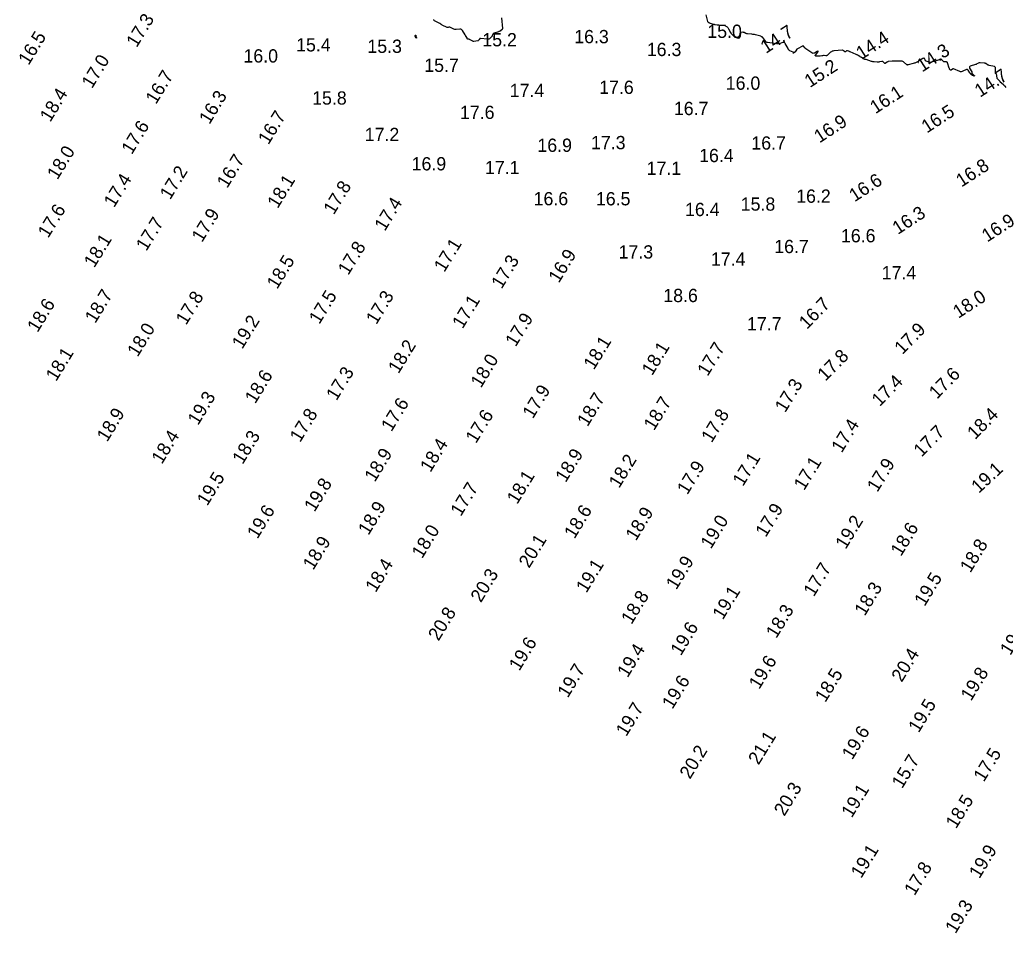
# Model space of a CAD drawing. Extents: x 1023796 to 1112670, y 656573 to 837340.
# Drawn here: x 1101696.8 to 1102068.3, y 686918 to 687262.5 of the extents above; entities that cross this region are included whole.
import ezdxf

# ---------------------------------------------------------------- set-up
doc = ezdxf.new("R2010")
doc.units = 0
doc.layers.add('V-CHAN-CONT-15FT', color=7, linetype='Continuous')
doc.layers.add('V-TOPO-SOUN', color=7, linetype='Continuous')

msp = doc.modelspace()

# ---------------------------------------------------------------- linework, layer by layer
at = {"layer": 'V-CHAN-CONT-15FT'}
for points in [[(1102068.68, 687236.94), (1102068.23, 687237.38), (1102068.12, 687237.48), (1102068, 687237.59), (1102067.88, 687237.69), (1102067.77, 687237.79), (1102066.71, 687238.69), (1102066.69, 687238.71), (1102066.66, 687238.73), (1102066.64, 687238.75), (1102066.62, 687238.77), (1102066.52, 687238.86), (1102066.5, 687238.88), (1102066.48, 687238.91), (1102066.47, 687238.93), (1102066.45, 687238.96), (1102066.39, 687239.1), (1102066.37, 687239.14), (1102066.35, 687239.17), (1102066.33, 687239.2), (1102066.31, 687239.22), (1102065.45, 687240.09), (1102065.35, 687240.2), (1102065.28, 687240.32), (1102065.24, 687240.46), (1102065.21, 687240.6), (1102065.16, 687241.2), (1102065.14, 687241.35), (1102065.12, 687241.49), (1102065.08, 687241.64), (1102065.03, 687241.78), (1102064.72, 687242.64), (1102064.66, 687242.84), (1102064.62, 687243.03), (1102064.59, 687243.23), (1102064.59, 687243.43), (1102064.59, 687244.27), (1102064.57, 687244.46), (1102064.49, 687244.61), (1102064.37, 687244.72), (1102064.19, 687244.79), (1102062.23, 687245.27), (1102062.07, 687245.32), (1102061.91, 687245.38), (1102061.76, 687245.45), (1102061.61, 687245.54), (1102061.03, 687245.92), (1102060.88, 687246), (1102060.72, 687246.06), (1102060.56, 687246.11), (1102060.39, 687246.13), (1102058.8, 687246.23), (1102058.65, 687246.23), (1102058.49, 687246.21), (1102058.35, 687246.17), (1102058.2, 687246.1), (1102057.64, 687245.8), (1102057.5, 687245.73), (1102057.36, 687245.66), (1102057.21, 687245.6), (1102057.06, 687245.55), (1102055.12, 687244.94), (1102054.9, 687244.83), (1102054.78, 687244.68), (1102054.77, 687244.5), (1102054.86, 687244.27), (1102055.66, 687242.9), (1102055.69, 687242.85), (1102055.71, 687242.79), (1102055.72, 687242.73), (1102055.72, 687242.67), (1102055.7, 687242.42), (1102055.71, 687242.36), (1102055.72, 687242.31), (1102055.75, 687242.26), (1102055.79, 687242.22), (1102056.63, 687241.48), (1102056.65, 687241.46), (1102056.65, 687241.44), (1102056.66, 687241.42), (1102056.65, 687241.39), (1102056.61, 687241.26), (1102056.61, 687241.25), (1102056.61, 687241.24), (1102056.61, 687241.24), (1102056.61, 687241.23), (1102056.61, 687241.19), (1102056.61, 687241.18), (1102056.6, 687241.18), (1102056.6, 687241.18), (1102056.59, 687241.18), (1102056.46, 687241.28), (1102056.43, 687241.3), (1102056.41, 687241.32), (1102056.38, 687241.33), (1102056.35, 687241.34), (1102056.04, 687241.42), (1102055.99, 687241.44), (1102055.93, 687241.47), (1102055.88, 687241.5), (1102055.83, 687241.54), (1102055.31, 687241.99), (1102055.22, 687242.08), (1102055.13, 687242.18), (1102055.05, 687242.29), (1102054.98, 687242.4), (1102054.36, 687243.46), (1102054.22, 687243.64), (1102054.06, 687243.73), (1102053.87, 687243.74), (1102053.66, 687243.67), (1102052.33, 687243.03), (1102052.03, 687242.92), (1102051.73, 687242.87), (1102051.43, 687242.89), (1102051.13, 687242.98), (1102048.79, 687243.91), (1102048.69, 687243.94), (1102048.59, 687243.95), (1102048.49, 687243.92), (1102048.39, 687243.87), (1102047.85, 687243.5), (1102047.84, 687243.49), (1102047.82, 687243.48), (1102047.8, 687243.47), (1102047.79, 687243.46), (1102047.71, 687243.44), (1102047.7, 687243.44), (1102047.68, 687243.44), (1102047.66, 687243.44), (1102047.65, 687243.45), (1102047.49, 687243.54), (1102047.46, 687243.56), (1102047.44, 687243.59), (1102047.42, 687243.62), (1102047.4, 687243.65), (1102047.28, 687243.96), (1102047.26, 687244.02), (1102047.24, 687244.09), (1102047.22, 687244.15), (1102047.2, 687244.22), (1102046.57, 687246.23), (1102046.51, 687246.37), (1102046.41, 687246.47), (1102046.29, 687246.54), (1102046.14, 687246.56), (1102045.46, 687246.58), (1102045.3, 687246.6), (1102045.16, 687246.65), (1102045.02, 687246.73), (1102044.9, 687246.84), (1102044.4, 687247.41), (1102044.27, 687247.52), (1102044.13, 687247.58), (1102043.98, 687247.59), (1102043.81, 687247.55), (1102042.22, 687246.95), (1102042.01, 687246.87), (1102041.8, 687246.8), (1102041.58, 687246.74), (1102041.37, 687246.68), (1102040.51, 687246.45), (1102040.3, 687246.41), (1102040.08, 687246.39), (1102039.87, 687246.41), (1102039.66, 687246.47), (1102038.5, 687246.83), (1102038.44, 687246.85), (1102038.38, 687246.89), (1102038.33, 687246.93), (1102038.29, 687246.99), (1102038.15, 687247.23), (1102038.11, 687247.29), (1102038.07, 687247.35), (1102038.04, 687247.42), (1102038.01, 687247.48), (1102037.79, 687247.92), (1102037.75, 687247.99), (1102037.69, 687248.02), (1102037.63, 687248.03), (1102037.55, 687248.02), (1102037.24, 687247.9), (1102037.16, 687247.87), (1102037.09, 687247.84), (1102037.01, 687247.79), (1102036.95, 687247.74), (1102036.53, 687247.4), (1102036.44, 687247.33), (1102036.34, 687247.26), (1102036.24, 687247.2), (1102036.14, 687247.14), (1102034.75, 687246.41), (1102034.48, 687246.27), (1102034.2, 687246.15), (1102033.92, 687246.05), (1102033.63, 687245.97), (1102031.65, 687245.43), (1102031.63, 687245.43), (1102031.61, 687245.42), (1102031.59, 687245.42), (1102031.58, 687245.41), (1102031.49, 687245.39), (1102031.48, 687245.39), (1102031.47, 687245.39), (1102031.45, 687245.39), (1102031.44, 687245.4), (1102031.39, 687245.42), (1102031.38, 687245.43), (1102031.37, 687245.43), (1102031.35, 687245.44), (1102031.34, 687245.44), (1102031.3, 687245.47), (1102031.28, 687245.48), (1102031.27, 687245.49), (1102031.26, 687245.49), (1102031.25, 687245.5), (1102029.92, 687246.57), (1102029.68, 687246.73), (1102029.44, 687246.84), (1102029.17, 687246.9), (1102028.89, 687246.92), (1102026.71, 687246.88), (1102026.46, 687246.87), (1102026.21, 687246.86), (1102025.96, 687246.85), (1102025.72, 687246.85), (1102024.32, 687246.79), (1102024.27, 687246.78), (1102024.23, 687246.77), (1102024.19, 687246.75), (1102024.15, 687246.73), (1102023.99, 687246.62), (1102023.95, 687246.6), (1102023.91, 687246.57), (1102023.87, 687246.54), (1102023.83, 687246.52), (1102023.17, 687246.08), (1102023.05, 687246.02), (1102022.94, 687246.01), (1102022.83, 687246.05), (1102022.73, 687246.13), (1102022.32, 687246.58), (1102022.22, 687246.67), (1102022.1, 687246.73), (1102021.97, 687246.75), (1102021.83, 687246.74), (1102020.86, 687246.57), (1102020.65, 687246.54), (1102020.44, 687246.52), (1102020.23, 687246.51), (1102020.01, 687246.52), (1102018.89, 687246.59), (1102018.63, 687246.61), (1102018.38, 687246.65), (1102018.13, 687246.71), (1102017.88, 687246.79), (1102015.91, 687247.45), (1102015.84, 687247.47), (1102015.77, 687247.49), (1102015.7, 687247.5), (1102015.63, 687247.51), (1102015.33, 687247.53), (1102015.26, 687247.54), (1102015.19, 687247.56), (1102015.13, 687247.59), (1102015.06, 687247.62), (1102014.14, 687248.21), (1102013.97, 687248.31), (1102013.81, 687248.41), (1102013.64, 687248.51), (1102013.48, 687248.62), (1102012.83, 687249.02), (1102012.66, 687249.12), (1102012.49, 687249.21), (1102012.32, 687249.3), (1102012.14, 687249.38), (1102009.81, 687250.39), (1102009.69, 687250.44), (1102009.57, 687250.49), (1102009.45, 687250.53), (1102009.34, 687250.58), (1102008.83, 687250.76), (1102008.73, 687250.79), (1102008.63, 687250.79), (1102008.53, 687250.76), (1102008.44, 687250.71), (1102008.07, 687250.44), (1102007.98, 687250.39), (1102007.89, 687250.38), (1102007.8, 687250.4), (1102007.72, 687250.46), (1102007.35, 687250.82), (1102007.25, 687250.89), (1102007.15, 687250.94), (1102007.04, 687250.97), (1102006.92, 687250.97), (1102003.66, 687250.73), (1102003.33, 687250.68), (1102003.02, 687250.57), (1102002.74, 687250.42), (1102002.48, 687250.22), (1102001.17, 687249.02), (1102001.06, 687248.95), (1102000.95, 687248.9), (1102000.83, 687248.87), (1102000.7, 687248.88), (1102000.06, 687248.95), (1101999.99, 687248.96), (1101999.91, 687248.96), (1101999.83, 687248.96), (1101999.75, 687248.95), (1101999.45, 687248.91), (1101999.37, 687248.9), (1101999.29, 687248.89), (1101999.21, 687248.88), (1101999.14, 687248.87), (1101998.48, 687248.76), (1101998.34, 687248.74), (1101998.21, 687248.73), (1101998.07, 687248.73), (1101997.93, 687248.73), (1101996.93, 687248.79), (1101996.77, 687248.82), (1101996.68, 687248.89), (1101996.68, 687249), (1101996.77, 687249.15), (1101997.62, 687250.29), (1101997.75, 687250.48), (1101997.76, 687250.58), (1101997.66, 687250.58), (1101997.45, 687250.49), (1101996.39, 687249.93), (1101996.12, 687249.83), (1101995.86, 687249.8), (1101995.61, 687249.86), (1101995.36, 687249.99), (1101993.18, 687251.52), (1101993.05, 687251.61), (1101992.94, 687251.71), (1101992.84, 687251.82), (1101992.74, 687251.94), (1101992.38, 687252.44), (1101992.28, 687252.54), (1101992.17, 687252.59), (1101992.05, 687252.59), (1101991.92, 687252.54), (1101990.02, 687251.52), (1101989.88, 687251.43), (1101989.76, 687251.34), (1101989.65, 687251.22), (1101989.55, 687251.1), (1101989.04, 687250.34), (1101989.02, 687250.32), (1101989.01, 687250.29), (1101988.99, 687250.27), (1101988.97, 687250.24), (1101988.9, 687250.15), (1101988.88, 687250.12), (1101988.86, 687250.1), (1101988.83, 687250.08), (1101988.81, 687250.07), (1101988.42, 687249.86), (1101988.38, 687249.84), (1101988.36, 687249.85), (1101988.35, 687249.87), (1101988.37, 687249.91), (1101988.46, 687250.12), (1101988.48, 687250.17), (1101988.47, 687250.21), (1101988.45, 687250.24), (1101988.4, 687250.26), (1101987.05, 687250.79), (1101986.98, 687250.83), (1101986.91, 687250.87), (1101986.85, 687250.93), (1101986.79, 687251), (1101986.6, 687251.28), (1101986.55, 687251.36), (1101986.5, 687251.43), (1101986.46, 687251.5), (1101986.42, 687251.58), (1101985.34, 687253.51), (1101985.19, 687253.72), (1101985, 687253.85), (1101984.77, 687253.9), (1101984.51, 687253.86), (1101983.01, 687253.46), (1101982.94, 687253.45), (1101982.86, 687253.43), (1101982.78, 687253.42), (1101982.71, 687253.42), (1101982.39, 687253.42), (1101982.32, 687253.42), (1101982.24, 687253.42), (1101982.16, 687253.42), (1101982.08, 687253.43), (1101978.62, 687253.84), (1101978.54, 687253.86), (1101978.46, 687253.88), (1101978.39, 687253.92), (1101978.33, 687253.97), (1101978.08, 687254.18), (1101978.02, 687254.23), (1101977.96, 687254.29), (1101977.91, 687254.35), (1101977.87, 687254.42), (1101977.62, 687254.83), (1101977.56, 687254.92), (1101977.5, 687255), (1101977.44, 687255.08), (1101977.37, 687255.17), (1101976.74, 687255.86), (1101976.61, 687255.99), (1101976.46, 687256.1), (1101976.29, 687256.18), (1101976.12, 687256.24), (1101974.09, 687256.79), (1101973.77, 687256.87), (1101973.45, 687256.93), (1101973.12, 687256.98), (1101972.79, 687257.02), (1101971.15, 687257.18), (1101970.99, 687257.2), (1101970.83, 687257.23), (1101970.67, 687257.28), (1101970.52, 687257.35), (1101969.88, 687257.64), (1101969.75, 687257.7), (1101969.62, 687257.73), (1101969.48, 687257.75), (1101969.34, 687257.75), (1101968.77, 687257.71), (1101968.64, 687257.69), (1101968.55, 687257.63), (1101968.49, 687257.54), (1101968.46, 687257.41), (1101968.38, 687256.4), (1101968.36, 687256.3), (1101968.33, 687256.2), (1101968.28, 687256.11), (1101968.23, 687256.02), (1101967.85, 687255.54), (1101967.84, 687255.53), (1101967.83, 687255.52), (1101967.81, 687255.51), (1101967.8, 687255.51), (1101967.74, 687255.48), (1101967.72, 687255.48), (1101967.71, 687255.48), (1101967.69, 687255.47), (1101967.68, 687255.47), (1101967.49, 687255.49), (1101967.45, 687255.49), (1101967.41, 687255.5), (1101967.38, 687255.51), (1101967.34, 687255.52), (1101966.63, 687255.79), (1101966.51, 687255.84), (1101966.39, 687255.91), (1101966.28, 687255.99), (1101966.18, 687256.08), (1101965, 687257.25), (1101964.99, 687257.26), (1101964.98, 687257.27), (1101964.98, 687257.29), (1101964.98, 687257.31), (1101964.99, 687257.38), (1101964.99, 687257.4), (1101964.99, 687257.42), (1101964.98, 687257.43), (1101964.97, 687257.44), (1101964.92, 687257.5), (1101964.91, 687257.51), (1101964.9, 687257.52), (1101964.89, 687257.54), (1101964.88, 687257.56), (1101964.15, 687258.98), (1101964.03, 687259.17), (1101963.89, 687259.35), (1101963.72, 687259.5), (1101963.54, 687259.63), (1101962.46, 687260.26), (1101962.4, 687260.29), (1101962.33, 687260.31), (1101962.26, 687260.33), (1101962.18, 687260.33), (1101961.89, 687260.32), (1101961.81, 687260.31), (1101961.74, 687260.31), (1101961.66, 687260.32), (1101961.59, 687260.32), (1101960.34, 687260.42), (1101960.17, 687260.44), (1101960, 687260.46), (1101959.83, 687260.48), (1101959.66, 687260.5), (1101958.97, 687260.6), (1101958.8, 687260.62), (1101958.64, 687260.66), (1101958.47, 687260.7), (1101958.3, 687260.75), (1101956.87, 687261.23), (1101956.8, 687261.26), (1101956.73, 687261.29), (1101956.66, 687261.33), (1101956.59, 687261.37), (1101956.33, 687261.54), (1101956.28, 687261.59), (1101956.23, 687261.64), (1101956.19, 687261.71), (1101956.17, 687261.78), (1101955.57, 687264.36)], [(1101878.36, 687263.23), (1101878.75, 687259.15), (1101878.75, 687259.02), (1101878.72, 687258.9), (1101878.66, 687258.79), (1101878.57, 687258.7), (1101878.02, 687258.27), (1101877.97, 687258.23), (1101877.92, 687258.2), (1101877.86, 687258.17), (1101877.8, 687258.14), (1101877.56, 687258.04), (1101877.5, 687258.01), (1101877.44, 687257.99), (1101877.38, 687257.97), (1101877.32, 687257.95), (1101875.61, 687257.44), (1101875.46, 687257.38), (1101875.33, 687257.29), (1101875.23, 687257.17), (1101875.16, 687257.03), (1101874.9, 687256.39), (1101874.83, 687256.24), (1101874.74, 687256.1), (1101874.63, 687255.98), (1101874.51, 687255.86), (1101873.84, 687255.31), (1101873.68, 687255.2), (1101873.51, 687255.13), (1101873.33, 687255.1), (1101873.13, 687255.11), (1101870.45, 687255.46), (1101870.38, 687255.46), (1101870.32, 687255.44), (1101870.27, 687255.4), (1101870.23, 687255.35), (1101870.09, 687255.09), (1101870.05, 687255.03), (1101870.01, 687254.97), (1101869.97, 687254.92), (1101869.92, 687254.86), (1101869.7, 687254.63), (1101869.65, 687254.57), (1101869.59, 687254.54), (1101869.52, 687254.51), (1101869.45, 687254.5), (1101868.03, 687254.34), (1101867.83, 687254.33), (1101867.65, 687254.36), (1101867.46, 687254.41), (1101867.29, 687254.5), (1101866.39, 687255.02), (1101866.31, 687255.06), (1101866.24, 687255.09), (1101866.16, 687255.11), (1101866.08, 687255.13), (1101865.65, 687255.2), (1101865.63, 687255.21), (1101865.6, 687255.21), (1101865.57, 687255.23), (1101865.55, 687255.24), (1101865.46, 687255.3), (1101865.44, 687255.31), (1101865.42, 687255.33), (1101865.42, 687255.35), (1101865.42, 687255.38), (1101865.48, 687255.56), (1101865.48, 687255.6), (1101865.48, 687255.64), (1101865.47, 687255.67), (1101865.45, 687255.71), (1101865, 687256.32), (1101864.92, 687256.43), (1101864.84, 687256.55), (1101864.76, 687256.67), (1101864.69, 687256.78), (1101863.71, 687258.37), (1101863.52, 687258.61), (1101863.29, 687258.78), (1101863.02, 687258.87), (1101862.71, 687258.89), (1101861.3, 687258.83), (1101861.03, 687258.83), (1101860.76, 687258.86), (1101860.5, 687258.93), (1101860.25, 687259.02), (1101858.9, 687259.63), (1101858.82, 687259.65), (1101858.75, 687259.67), (1101858.67, 687259.67), (1101858.59, 687259.65), (1101858.27, 687259.57), (1101858.19, 687259.56), (1101858.11, 687259.56), (1101858.03, 687259.58), (1101857.96, 687259.6), (1101856.05, 687260.46), (1101856.01, 687260.47), (1101855.98, 687260.49), (1101855.95, 687260.51), (1101855.92, 687260.53), (1101855.8, 687260.61), (1101855.78, 687260.63), (1101855.75, 687260.65), (1101855.72, 687260.67), (1101855.69, 687260.7), (1101855.44, 687260.94), (1101855.39, 687260.98), (1101855.34, 687261.03), (1101855.28, 687261.06), (1101855.22, 687261.1), (1101853.14, 687262.11), (1101853.03, 687262.19), (1101852.96, 687262.28), (1101852.93, 687262.4), (1101852.95, 687262.53)]]:
    msp.add_lwpolyline(points, dxfattribs=at)
msp.add_lwpolyline([(1101845.81, 687256.5), (1101845.82, 687256.5), (1101845.82, 687256.51), (1101846.03, 687256.65), (1101846.06, 687256.66), (1101846.07, 687256.66), (1101846.08, 687256.65), (1101846.08, 687256.62), (1101846.06, 687256.48), (1101846.05, 687256.45), (1101846.05, 687256.42), (1101846.06, 687256.38), (1101846.07, 687256.35), (1101846.31, 687255.64), (1101846.33, 687255.54), (1101846.34, 687255.5), (1101846.31, 687255.53), (1101846.25, 687255.62), (1101845.83, 687256.33), (1101845.83, 687256.34), (1101845.83, 687256.34), (1101845.82, 687256.35), (1101845.82, 687256.36), (1101845.81, 687256.4), (1101845.81, 687256.41), (1101845.81, 687256.41), (1101845.81, 687256.42), (1101845.81, 687256.43), (1101845.81, 687256.48), (1101845.81, 687256.49)], close=True, dxfattribs=at)

# ---------------------------------------------------------------- texts
at = {"layer": 'V-TOPO-SOUN'}
for s, rotation, p in [('17.3 ', 58.4285, (1101740.88, 687251.72)), ('14.7 ', 33.0949, (1101978.09, 687249.57)), ('16.5 ', 58.4285, (1101700.16, 687245.05)), ('14.4 ', 33.0949, (1102014.12, 687247.28)), ('14.3 ', 33.0949, (1102036.95, 687242.55)), ('17.0 ', 58.4285, (1101724.05, 687236.26)), ('15.2 ', 33.0949, (1101994.66, 687236.68)), ('16.7 ', 58.4285, (1101748.16, 687230.32)), ('14.7 ', 33.0949, (1102058.8, 687233.04)), ('16.1 ', 33.0949, (1102019.36, 687226.82)), ('18.4 ', 58.4285, (1101708.3, 687223.6)), ('16.3 ', 58.4285, (1101768.31, 687222.75)), ('16.5 ', 33.0949, (1102038.76, 687219.55)), ('16.7 ', 58.4285, (1101790.55, 687215.07)), ('16.9 ', 33.0949, (1101998.27, 687215.81)), ('17.6 ', 58.4285, (1101739.05, 687211.39)), ('18.0 ', 58.4285, (1101711.02, 687201.87)), ('16.7 ', 58.4285, (1101775, 687198.66)), ('16.8 ', 33.0949, (1102051.78, 687199.18)), ('17.4 ', 58.4285, (1101732.38, 687191.38)), ('17.2 ', 58.4285, (1101753.51, 687194.33)), ('16.6 ', 33.0949, (1102011.49, 687193.61)), ('18.1 ', 58.4285, (1101794.03, 687191.02)), ('17.8 ', 58.4285, (1101815.19, 687188.69)), ('17.6 ', 58.4285, (1101707.52, 687179.86)), ('17.4 ', 58.4285, (1101834.42, 687182.46)), ('17.9 ', 58.4285, (1101765.52, 687178.26)), ('16.3 ', 33.0949, (1102027.8, 687181.3)), ('16.9 ', 33.0949, (1102061.49, 687178.44)), ('17.7 ', 58.4285, (1101744.52, 687174.94)), ('18.1 ', 58.4285, (1101724.9, 687168.68)), ('17.8 ', 58.4285, (1101820.64, 687165.86)), ('17.1 ', 58.4285, (1101856.83, 687166.98)), ('16.9 ', 58.4285, (1101900, 687162.9)), ('18.5 ', 58.4285, (1101793.83, 687160.6)), ('17.3 ', 58.4285, (1101878.45, 687160.7)), ('18.7 ', 58.4285, (1101725.26, 687147.71)), ('17.8 ', 58.4285, (1101759.52, 687147.06)), ('17.5 ', 58.4285, (1101809.74, 687147.37)), ('17.3 ', 58.4285, (1101831.23, 687147.25)), ('18.0 ', 33.0949, (1102050.63, 687149.69)), ('18.6 ', 58.4285, (1101703.52, 687144.27)), ('17.1 ', 58.4285, (1101863.72, 687145.65)), ('16.7 ', 45.5135, (1101993.54, 687145.53)), ('19.2 ', 58.4285, (1101780.68, 687138)), ('17.9 ', 58.4285, (1101883.73, 687138.85)), ('18.0 ', 58.4285, (1101741.24, 687135.04)), ('17.9 ', 45.5135, (1102029.53, 687135.98)), ('18.2 ', 58.4285, (1101839.57, 687128.72)), ('18.1 ', 58.4285, (1101913.22, 687130.17)), ('17.7 ', 58.4285, (1101956.1, 687127.77)), ('18.1 ', 58.4285, (1101710.53, 687125.83)), ('18.1 ', 58.4285, (1101935.17, 687128)), ('17.8 ', 45.5135, (1102000.53, 687125.94)), ('18.0 ', 58.4285, (1101870.67, 687123.36)), ('18.6 ', 58.4285, (1101785.57, 687117.4)), ('17.3 ', 58.4285, (1101816.21, 687118.55)), ('17.6 ', 45.5135, (1102042.54, 687119.16)), ('17.3 ', 58.4285, (1101985.33, 687114.05)), ('17.4 ', 45.5135, (1102020.97, 687116.36)), ('19.3 ', 58.4285, (1101764.01, 687109.26)), ('17.9 ', 58.4285, (1101890.22, 687111.75)), ('18.7 ', 58.4285, (1101910.83, 687108.74)), ('17.6 ', 58.4285, (1101836.92, 687106.86)), ('18.7 ', 58.4285, (1101935.89, 687107.26)), ('18.9 ', 58.4285, (1101729.76, 687103)), ('17.8 ', 58.4285, (1101802.49, 687102.83)), ('17.6 ', 58.4285, (1101868.77, 687102.4)), ('17.8 ', 58.4285, (1101957.61, 687102.67)), ('18.4 ', 45.5135, (1102056.96, 687103.93)), ('17.4 ', 58.4285, (1102006.63, 687098.86)), ('18.4 ', 58.4285, (1101750.39, 687094.6)), ('18.3 ', 58.4285, (1101780.84, 687094.53)), ('17.7 ', 45.5135, (1102036.75, 687097.33)), ('18.4 ', 58.4285, (1101851.61, 687091.51)), ('18.9 ', 58.4285, (1101830.64, 687087.84)), ('18.9 ', 58.4285, (1101902.59, 687087.67)), ('18.2 ', 58.4285, (1101922.74, 687085.54)), ('17.1 ', 58.4285, (1101969.42, 687086.24)), ('17.1 ', 58.4285, (1101992.46, 687084.69)), ('17.9 ', 58.4285, (1102020.08, 687084.03)), ('17.9 ', 58.4285, (1101948.46, 687083.08)), ('19.1 ', 43.036, (1102058.32, 687083.65)), ('19.5 ', 58.4285, (1101767.49, 687078.87)), ('19.8 ', 58.4285, (1101807.91, 687076.58)), ('18.1 ', 58.4285, (1101884.32, 687079.48)), ('17.7 ', 58.4285, (1101863.06, 687074.91)), ('19.6 ', 58.4285, (1101786.39, 687066.41)), ('18.9 ', 58.4285, (1101828.25, 687067.79)), ('18.6 ', 58.4285, (1101905.91, 687066.45)), ('18.9 ', 58.4285, (1101929.07, 687065.66)), ('17.9 ', 58.4285, (1101978.02, 687067.04)), ('19.0 ', 58.4285, (1101957.35, 687062.63)), ('19.2 ', 58.4285, (1102008.14, 687062.51)), ('18.0 ', 58.4285, (1101848.46, 687058.99)), ('18.6 ', 58.4285, (1102028.98, 687059.85)), ('18.9 ', 58.4285, (1101807.42, 687054.64)), ('20.1 ', 58.4285, (1101888.81, 687055.4)), ('18.8 ', 58.4285, (1102055.12, 687053.62)), ('18.4 ', 58.4285, (1101830.97, 687046.2)), ('19.9 ', 58.4285, (1101944.29, 687047.22)), ('20.3 ', 58.4285, (1101870.64, 687042.4)), ('19.1 ', 58.4285, (1101910.4, 687046.04)), ('17.7 ', 58.4285, (1101996.13, 687044.63)), ('19.5 ', 58.4285, (1102037.89, 687040.98)), ('19.1 ', 58.4285, (1101961.81, 687035.91)), ('18.3 ', 58.4285, (1102015.32, 687037.35)), ('18.8 ', 58.4285, (1101927.4, 687034.16)), ('20.8 ', 58.4285, (1101854.66, 687027.93)), ('18.3 ', 58.4285, (1101981.99, 687028.91)), ('19.6 ', 58.4285, (1101946, 687022.35)), ('19.4 ', 58.4285, (1102070.21, 687022.48)), ('19.6 ', 58.4285, (1101885.11, 687016.61)), ('19.4 ', 58.4285, (1101925.92, 687014.08)), ('19.6 ', 58.4285, (1101975.53, 687009.69)), ('20.4 ', 58.4285, (1102029.27, 687012.38)), ('19.7 ', 58.4285, (1101903.38, 687006.47)), ('19.8 ', 58.4285, (1102055.38, 687005.26)), ('19.6 ', 58.4285, (1101942.82, 687002.21)), ('18.5 ', 58.4285, (1102000.46, 687004.76)), ('19.7 ', 58.4285, (1101925.43, 686991.91)), ('19.5 ', 58.4285, (1102035.63, 686993.27)), ('19.6 ', 58.4285, (1102010.6, 686983.11)), ('21.1 ', 58.4285, (1101975.3, 686981.18)), ('20.2 ', 58.4285, (1101949.44, 686975.83)), ('15.7 ', 58.4285, (1102029.4, 686972.25)), ('17.5 ', 58.4285, (1102060.2, 686974.77)), ('20.3 ', 58.4285, (1101985.01, 686961.85)), ('19.1 ', 58.4285, (1102010.4, 686961.2)), ('18.5 ', 58.4285, (1102049.74, 686957.12)), ('19.1 ', 58.4285, (1102013.98, 686938.43)), ('19.9 ', 58.4285, (1102058.53, 686938.3)), ('17.8 ', 58.4285, (1102034.09, 686931.87)), ('19.3 ', 58.4285, (1102049.54, 686917.53))]:
    msp.add_text(s, height=5, rotation=rotation, dxfattribs=at).set_placement(p)
for s, p in [('15.0 ', (1101955.99, 687255.64)), ('15.2 ', (1101871.18, 687252.45)), ('16.3 ', (1101905.83, 687253.63)), ('15.4 ', (1101801, 687250.52)), ('15.3 ', (1101827.87, 687249.99)), ('16.3 ', (1101933.19, 687248.78)), ('16.0 ', (1101781.15, 687246.35)), ('15.7 ', (1101849.3, 687242.81)), ('16.0 ', (1101962.94, 687236.08)), ('17.4 ', (1101881.52, 687233.33)), ('17.6 ', (1101915.22, 687234.51)), ('15.8 ', (1101807.04, 687230.47)), ('17.6 ', (1101862.76, 687225.06)), ('16.7 ', (1101943.39, 687226.53)), ('17.2 ', (1101826.86, 687216.72)), ('17.3 ', (1101912.16, 687213.67)), ('16.9 ', (1101891.95, 687212.66)), ('16.7 ', (1101972.59, 687213.51)), ('16.4 ', (1101952.91, 687208.78)), ('16.9 ', (1101844.54, 687205.67)), ('17.1 ', (1101872.2, 687204.26)), ('17.1 ', (1101933.13, 687203.99)), ('16.6 ', (1101890.52, 687192.51)), ('16.5 ', (1101914, 687192.48)), ('16.2 ', (1101989.49, 687193.46)), ('16.4 ', (1101947.59, 687188.44)), ('15.8 ', (1101968.59, 687190.48)), ('16.6 ', (1102006.36, 687178.54)), ('16.7 ', (1101981.22, 687174.47)), ('17.3 ', (1101922.56, 687172.43)), ('17.4 ', (1101957.34, 687169.74)), ('17.4 ', (1102021.74, 687164.59)), ('18.6 ', (1101939.4, 687156)), ('17.7 ', (1101970.95, 687145.33))]:
    msp.add_text(s, height=5, dxfattribs=at).set_placement(p)

doc.saveas('drawing.dxf')
